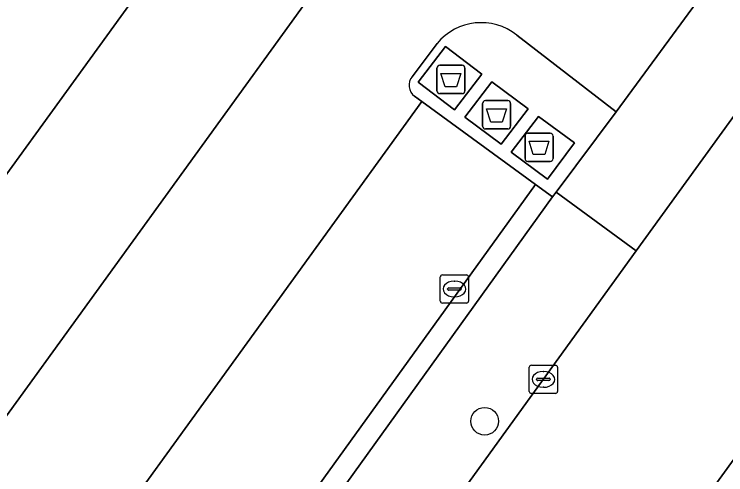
# Model space of a CAD drawing. Extents: x 159674 to 160531, y 382172 to 382904.
# Drawn here: x 159998.31 to 160023.5, y 382478.06 to 382494.35 of the extents above; entities that cross this region are included whole.
import ezdxf

# ---------------------------------------------------------------- set-up
doc = ezdxf.new("R2010")
doc.units = 0
for name, color, linetype in [('IMGEO_Afval_apart_plaats', 7, 'Continuous'), ('IMGEO_Boom', 7, 'Continuous'), ('IMGEO_Groenvoorziening', 7, 'Continuous'), ('IMGEO_Kolk', 7, 'Continuous'), ('IMGEO_Parkeervlak_open', 7, 'Continuous'), ('IMGEO_Rijbaan_lokaal_open', 7, 'Continuous'), ('IMGEO_Voetpad_gesloten', 7, 'Continuous'), ('IMGEO_Voetpad_open', 7, 'Continuous')]:
    doc.layers.add(name, color=color, linetype=linetype)

msp = doc.modelspace()

# ---------------------------------------------------------------- linework, layer by layer
at = {"layer": 'IMGEO_Afval_apart_plaats'}
for p, q in [((160013.275, 382491.646), (160013.275, 382492.446)), ((160013.275, 382492.446), (160013.275, 382491.646)), ((160013.375, 382492.546), (160014.165, 382492.546)), ((160014.165, 382492.546), (160013.375, 382492.546)), ((160014.265, 382492.446), (160014.265, 382491.646)), ((160014.265, 382491.646), (160014.265, 382492.446)), ((160014.165, 382491.546), (160013.375, 382491.546)), ((160013.375, 382491.546), (160014.165, 382491.546)), ((160014.991, 382491.296), (160015.781, 382491.296)), ((160015.781, 382491.296), (160014.991, 382491.296)), ((160014.891, 382490.396), (160014.891, 382491.196)), ((160014.891, 382491.196), (160014.891, 382490.396)), ((160015.881, 382491.196), (160015.881, 382490.396)), ((160015.881, 382490.396), (160015.881, 382491.196)), ((160015.781, 382490.296), (160014.991, 382490.296)), ((160014.991, 382490.296), (160015.781, 382490.296)), ((160016.394, 382489.244), (160016.394, 382490.044)), ((160016.394, 382490.044), (160016.394, 382489.244)), ((160016.494, 382490.144), (160017.284, 382490.144)), ((160017.284, 382490.144), (160016.494, 382490.144)), ((160017.384, 382490.044), (160017.384, 382489.244)), ((160017.384, 382489.244), (160017.384, 382490.044)), ((160017.284, 382489.144), (160016.494, 382489.144)), ((160016.494, 382489.144), (160017.284, 382489.144))]:
    msp.add_line(p, q, dxfattribs=at)
for points in [[(160013.418, 382492.26), (160014.122, 382492.26), (160013.973, 382491.79), (160013.567, 382491.79), (160013.418, 382492.26)], [(160015.034, 382491.01), (160015.738, 382491.01), (160015.589, 382490.54), (160015.183, 382490.54), (160015.034, 382491.01)], [(160016.537, 382489.858), (160017.241, 382489.858), (160017.092, 382489.388), (160016.686, 382489.388), (160016.537, 382489.858)]]:
    msp.add_lwpolyline(points, dxfattribs=at)
for centre, start, end in [((160013.375, 382492.446), 90, 180), ((160013.375, 382492.446), 90, 180), ((160014.165, 382492.446), 0, 90), ((160014.165, 382492.446), 360, 90), ((160013.375, 382491.646), 180, 270), ((160013.375, 382491.646), 180, 270), ((160014.165, 382491.646), 270, 0), ((160014.165, 382491.646), 270, 0), ((160014.991, 382491.196), 90, 180), ((160014.991, 382491.196), 90, 180), ((160015.781, 382491.196), 0, 90), ((160015.781, 382491.196), 360, 90), ((160014.991, 382490.396), 180, 270), ((160014.991, 382490.396), 180, 270), ((160015.781, 382490.396), 270, 0), ((160015.781, 382490.396), 270, 0), ((160016.494, 382490.044), 90, 180), ((160016.494, 382490.044), 90, 180), ((160017.284, 382490.044), 0, 90), ((160017.284, 382490.044), 360, 90), ((160016.494, 382489.244), 180, 270), ((160016.494, 382489.244), 180, 270), ((160017.284, 382489.244), 270, 0), ((160017.284, 382489.244), 270, 0)]:
    msp.add_arc(centre, 0.1, start, end, dxfattribs=at)
at = {"layer": 'IMGEO_Boom'}
msp.add_circle((160014.964, 382479.956), 0.489, dxfattribs=at)
at = {"layer": 'IMGEO_Groenvoorziening'}
for points in [[(159993.697, 382482.721), (160004.104, 382497.066)], [(159981.244, 382437.887), (159985.646, 382443.958), (160000, 382463.753), (160017.37, 382487.892), (160016.763, 382488.325), (160006.076, 382473.508)]]:
    msp.add_lwpolyline(points, dxfattribs=at)
at = {"layer": 'IMGEO_Kolk'}
for p, q in [((160013.395, 382484.207), (160013.395, 382485.059)), ((160013.47, 382485.133), (160014.322, 382485.133)), ((160014.396, 382485.059), (160014.396, 382484.207)), ((160013.883, 382484.913), (160013.908, 382484.913)), ((160013.654, 382484.627), (160013.654, 382484.639)), ((160014.092, 382484.59), (160013.694, 382484.59)), ((160013.697, 382484.676), (160014.095, 382484.676)), ((160014.138, 382484.639), (160014.138, 382484.627)), ((160013.906, 382484.353), (160013.881, 382484.353)), ((160014.322, 382484.133), (160013.47, 382484.133)), ((160016.544, 382481.011), (160016.544, 382481.863)), ((160016.619, 382481.937), (160017.471, 382481.937)), ((160017.545, 382481.863), (160017.545, 382481.011)), ((160016.846, 382481.48), (160017.244, 382481.48)), ((160017.032, 382481.717), (160017.057, 382481.717)), ((160016.803, 382481.431), (160016.803, 382481.443)), ((160017.241, 382481.394), (160016.843, 382481.394)), ((160017.287, 382481.443), (160017.287, 382481.431)), ((160017.055, 382481.157), (160017.03, 382481.157)), ((160017.471, 382480.937), (160016.619, 382480.937))]:
    msp.add_line(p, q, dxfattribs=at)
for points in [[(160013.395, 382484.207), (160013.395, 382485.059)], [(160013.47, 382485.133), (160014.322, 382485.133)], [(160014.396, 382485.059), (160014.396, 382484.207)], [(160014.322, 382484.133), (160013.47, 382484.133)], [(160016.544, 382481.011), (160016.544, 382481.863)], [(160016.619, 382481.937), (160017.471, 382481.937)], [(160017.545, 382481.863), (160017.545, 382481.011)], [(160017.471, 382480.937), (160016.619, 382480.937)]]:
    msp.add_lwpolyline(points, dxfattribs=at)
for centre, radius, start, end in [((160013.472, 382485.057), 0.0765, 91.552, 178.448), ((160013.472, 382485.057), 0.0765, 91.552, 178.448), ((160014.32, 382485.057), 0.0765, 1.552, 88.448), ((160014.32, 382485.057), 0.0765, 1.552, 88.448), ((160013.694, 382484.636), 0.0403, 85.8775, 175.7526), ((160013.691, 382484.626), 0.0366, 178.938, 274.7102), ((160014.095, 382484.633), 0.043, 264.8664, 352.4533), ((160014.099, 382484.638), 0.0386, 1.7309, 96.639), ((160013.472, 382484.209), 0.0765, 181.552, 268.448), ((160013.472, 382484.209), 0.0765, 181.552, 268.448), ((160014.32, 382484.209), 0.0765, 271.552, 358.448), ((160014.32, 382484.209), 0.0765, 271.552, 358.448), ((160016.621, 382481.861), 0.0765, 91.552, 178.448), ((160016.621, 382481.861), 0.0765, 91.552, 178.448), ((160017.469, 382481.861), 0.0765, 1.552, 88.448), ((160017.469, 382481.861), 0.0765, 1.552, 88.448), ((160016.843, 382481.44), 0.0403, 85.8775, 175.7526), ((160017.248, 382481.442), 0.0386, 1.7309, 96.639), ((160016.84, 382481.43), 0.0366, 178.938, 274.7102), ((160017.244, 382481.437), 0.043, 264.8664, 352.4533), ((160016.621, 382481.013), 0.0765, 181.552, 268.448), ((160016.621, 382481.013), 0.0765, 181.552, 268.448), ((160017.469, 382481.013), 0.0765, 271.552, 358.448), ((160017.469, 382481.013), 0.0765, 271.552, 358.448)]:
    msp.add_arc(centre, radius, start, end, dxfattribs=at)
for centre, major_axis, ratio, start_param, end_param in [((160013.882, 382484.633), (-0.387, 0.002), 0.722429, 4.712389, 7.853982), ((160013.907, 382484.633), (-0.39, 0.002), 0.717154, 1.570796, 4.712389), ((160017.031, 382481.437), (-0.387, 0.002), 0.722429, 4.712389, 7.853982), ((160017.056, 382481.437), (-0.39, 0.002), 0.717154, 1.570796, 4.712389)]:
    msp.add_ellipse(centre, major_axis=major_axis, ratio=ratio, start_param=start_param, end_param=end_param, dxfattribs=at)
at = {"layer": 'IMGEO_Parkeervlak_open'}
for points in [[(160004.104, 382497.066), (159993.697, 382482.721)], [(159993.807, 382482.054), (159997.466, 382479.378), (160008.707, 382494.883)], [(160016.763, 382488.325), (160012.741, 382491.261), (160001.516, 382475.768)], [(160006.076, 382473.508), (160016.763, 382488.325)]]:
    msp.add_lwpolyline(points, dxfattribs=at)
at = {"layer": 'IMGEO_Rijbaan_lokaal_open'}
for points in [[(160051.746, 382520.454), (160047.551, 382523.358), (160046.433, 382521.888), (160040.526, 382513.809), (160030.477, 382500), (160026.917, 382495.079), (160020.333, 382485.978), (160000, 382457.874), (159989.893, 382443.905), (159982.977, 382434.345), (159980.776, 382431.302)], [(160016.105, 382493.612), (160019.623, 382490.895), (160023.178, 382495.76), (160019.147, 382498.852), (160016.108, 382498.067), (160000.39, 382510.343)], [(160017.12, 382469.419), (160041.091, 382502.494)], [(160009.669, 382496.221), (160008.708, 382494.885), (160008.707, 382494.883), (159997.466, 382479.378), (159997.019, 382478.745), (159996.152, 382477.512), (159996.032, 382477.439), (159984.826, 382461.967), (159984.461, 382461.389), (159983.343, 382459.872), (159982.702, 382459.015), (159982.838, 382458.301), (159983.301, 382457.947)], [(160012.394, 382492.144), (160013.28, 382493.32)], [(159970.361, 382433.202), (159975.994, 382440.795), (159988.441, 382457.767), (159989.11, 382458.723), (160000.615, 382474.478), (160000.638, 382474.511), (160001.516, 382475.768), (160012.741, 382491.261), (160012.48, 382491.452)]]:
    msp.add_lwpolyline(points, dxfattribs=at)
for centre, radius, start, end in [((160014.841, 382492.026), 2.028, 51.4484, 140.3542), ((160012.78, 382491.841), 0.491, 141.8683, 232.3002)]:
    msp.add_arc(centre, radius, start, end, dxfattribs=at)
at = {"layer": 'IMGEO_Voetpad_gesloten'}
for points in [[(160012.611, 382491.951), (160013.893, 382490.97), (160014.861, 382492.235), (160013.575, 382493.211)], [(160014.259, 382490.708), (160015.544, 382489.76), (160016.509, 382491.012), (160015.217, 382491.966)], [(160016.865, 382490.732), (160015.906, 382489.471), (160017.189, 382488.515), (160018.141, 382489.803)]]:
    msp.add_lwpolyline(points, close=True, dxfattribs=at)
at = {"layer": 'IMGEO_Voetpad_open'}
for points in [[(160051.574, 382516.842), (160051.402, 382516.632), (160041.091, 382502.494), (160017.12, 382469.419)], [(160012.741, 382491.261), (160016.763, 382488.325), (160017.37, 382487.892), (160017.498, 382488.062), (160019.623, 382490.895), (160016.105, 382493.612)], [(160013.28, 382493.32), (160012.394, 382492.144)], [(160012.48, 382491.452), (160012.741, 382491.261)]]:
    msp.add_lwpolyline(points, dxfattribs=at)
for points in [[(160026.917, 382495.079), (160024.091, 382497.056), (160023.178, 382495.76), (160019.623, 382490.895), (160017.498, 382488.062), (160020.333, 382485.978)], [(160012.611, 382491.951), (160013.575, 382493.211), (160014.861, 382492.235), (160013.893, 382490.97)], [(160014.259, 382490.708), (160015.217, 382491.966), (160016.509, 382491.012), (160015.544, 382489.76)], [(160016.865, 382490.732), (160018.141, 382489.803), (160017.189, 382488.515), (160015.906, 382489.471)], [(160020.333, 382485.978), (160017.498, 382488.062), (160017.37, 382487.892), (160000, 382463.753), (159985.646, 382443.958), (159989.893, 382443.905), (160000, 382457.874)]]:
    msp.add_lwpolyline(points, close=True, dxfattribs=at)
for centre, radius, start, end in [((160014.841, 382492.026), 2.028, 51.4484, 140.3542), ((160012.78, 382491.841), 0.491, 141.8683, 232.3002)]:
    msp.add_arc(centre, radius, start, end, dxfattribs=at)

doc.saveas('drawing.dxf')
